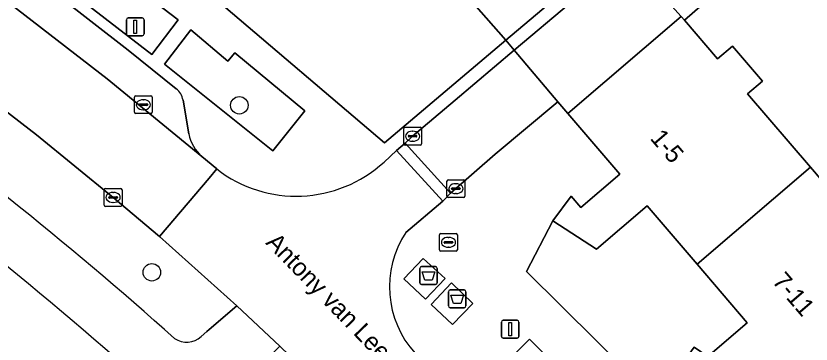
# Model space of a CAD drawing. Extents: x 159888 to 160761, y 384031 to 384750.
# Drawn here: x 160186.63 to 160231.32, y 384401.75 to 384420.18 of the extents above; entities that cross this region are included whole.
import ezdxf

# ---------------------------------------------------------------- set-up
doc = ezdxf.new("R2010")
doc.units = 0
for name, color, linetype in [('IMGEO_Afval_apart_plaats', 7, 'Continuous'), ('IMGEO_Berm_groen', 7, 'Continuous'), ('IMGEO_Boom', 7, 'Continuous'), ('IMGEO_Brandkraan', 7, 'Continuous'), ('IMGEO_Erf', 7, 'Continuous'), ('IMGEO_Fietspad_gesloten', 7, 'Continuous'), ('IMGEO_Groenvoorziening', 7, 'Continuous'), ('IMGEO_Kolk', 7, 'Continuous'), ('IMGEO_Lichtmast', 7, 'Continuous'), ('IMGEO_Openbare_ruimte_label', 7, 'Continuous'), ('IMGEO_Pand', 7, 'Continuous'), ('IMGEO_Pand_nummerreeks', 7, 'Continuous'), ('IMGEO_Pand_overbouw', 7, 'Continuous'), ('IMGEO_Parkeervlak_open', 7, 'Continuous'), ('IMGEO_Rijbaan_lokaal_open', 7, 'Continuous'), ('IMGEO_Voetpad_gesloten', 7, 'Continuous'), ('IMGEO_Voetpad_halfverhard', 7, 'Continuous'), ('IMGEO_Voetpad_open', 7, 'Continuous')]:
    doc.layers.add(name, color=color, linetype=linetype)

msp = doc.modelspace()

# ---------------------------------------------------------------- linework, layer by layer
at = {"layer": 'IMGEO_Afval_apart_plaats'}
for p, q in [((160209.425, 384406.099), (160210.215, 384406.099)), ((160210.215, 384406.099), (160209.425, 384406.099)), ((160209.325, 384405.199), (160209.325, 384405.999)), ((160209.325, 384405.999), (160209.325, 384405.199)), ((160210.315, 384405.999), (160210.315, 384405.199)), ((160210.315, 384405.199), (160210.315, 384405.999)), ((160210.215, 384405.099), (160209.425, 384405.099)), ((160209.425, 384405.099), (160210.215, 384405.099)), ((160211.036, 384404.791), (160211.826, 384404.791)), ((160211.826, 384404.791), (160211.036, 384404.791)), ((160210.936, 384403.891), (160210.936, 384404.691)), ((160210.936, 384404.691), (160210.936, 384403.891)), ((160211.926, 384404.691), (160211.926, 384403.891)), ((160211.926, 384403.891), (160211.926, 384404.691)), ((160211.826, 384403.791), (160211.036, 384403.791)), ((160211.036, 384403.791), (160211.826, 384403.791))]:
    msp.add_line(p, q, dxfattribs=at)
for points in [[(160209.468, 384405.813), (160210.172, 384405.813), (160210.023, 384405.343), (160209.617, 384405.343), (160209.468, 384405.813)], [(160211.079, 384404.505), (160211.783, 384404.505), (160211.634, 384404.035), (160211.228, 384404.035), (160211.079, 384404.505)]]:
    msp.add_lwpolyline(points, dxfattribs=at)
for centre, start, end in [((160209.425, 384405.999), 90, 180), ((160209.425, 384405.999), 90, 180), ((160210.215, 384405.999), 0, 90), ((160210.215, 384405.999), 360, 90), ((160209.425, 384405.199), 180, 270), ((160209.425, 384405.199), 180, 270), ((160210.215, 384405.199), 270, 0), ((160210.215, 384405.199), 270, 0), ((160211.036, 384404.691), 90, 180), ((160211.036, 384404.691), 90, 180), ((160211.826, 384404.691), 0, 90), ((160211.826, 384404.691), 360, 90), ((160211.036, 384403.891), 180, 270), ((160211.036, 384403.891), 180, 270), ((160211.826, 384403.891), 270, 0), ((160211.826, 384403.891), 270, 0)]:
    msp.add_arc(centre, 0.1, start, end, dxfattribs=at)
at = {"layer": 'IMGEO_Berm_groen'}
msp.add_lwpolyline([(160197.043, 384402.182), (160197.359, 384402.462), (160197.487, 384402.576), (160199.056, 384403.906), (160194.701, 384407.79), (160192.098, 384409.987), (160187.785, 384413.501), (160183.142, 384417.08), (160178.248, 384420.845), (160172.683, 384425.02), (160155.276, 384438.063)], dxfattribs=at)
for centre, radius, start, end in [((160038.527, 384225.545), 236.258, 48.3458, 54.26786), ((160013.651, 384194.981), 272.633, 48.40418, 53.79383), ((160032.864, 384219.753), 236.611, 47.92581, 52.76489), ((160196.229, 384403.044), 1.186, 235.205, 313.3867)]:
    msp.add_arc(centre, radius, start, end, dxfattribs=at)
at = {"layer": 'IMGEO_Boom'}
for centre in [(160199.19, 384415.162), (160194.274, 384405.782)]:
    msp.add_circle(centre, 0.489, dxfattribs=at)
at = {"layer": 'IMGEO_Brandkraan'}
for p, q in [((160210.443, 384407.04), (160210.443, 384407.892)), ((160210.518, 384407.966), (160211.37, 384407.966)), ((160211.444, 384407.892), (160211.444, 384407.04)), ((160210.702, 384407.46), (160210.702, 384407.472)), ((160211.14, 384407.423), (160210.742, 384407.423)), ((160210.745, 384407.509), (160211.143, 384407.509)), ((160210.931, 384407.746), (160210.956, 384407.746)), ((160211.186, 384407.472), (160211.186, 384407.46)), ((160211.37, 384406.966), (160210.518, 384406.966)), ((160210.954, 384407.186), (160210.929, 384407.186))]:
    msp.add_line(p, q, dxfattribs=at)
for points in [[(160210.443, 384407.04), (160210.443, 384407.892)], [(160210.518, 384407.966), (160211.37, 384407.966)], [(160211.444, 384407.892), (160211.444, 384407.04)], [(160211.37, 384406.966), (160210.518, 384406.966)]]:
    msp.add_lwpolyline(points, dxfattribs=at)
for centre, radius, start, end in [((160210.52, 384407.89), 0.0765, 91.552, 178.448), ((160210.52, 384407.89), 0.0765, 91.552, 178.448), ((160211.368, 384407.89), 0.0765, 1.552, 88.448), ((160211.368, 384407.89), 0.0765, 1.552, 88.448), ((160210.742, 384407.469), 0.0403, 85.8775, 175.7526), ((160210.739, 384407.459), 0.0366, 178.938, 274.7102), ((160211.143, 384407.466), 0.043, 264.8664, 352.4533), ((160211.147, 384407.471), 0.0386, 1.7309, 96.639), ((160210.52, 384407.042), 0.0765, 181.552, 268.448), ((160210.52, 384407.042), 0.0765, 181.552, 268.448), ((160211.368, 384407.042), 0.0765, 271.552, 358.448), ((160211.368, 384407.042), 0.0765, 271.552, 358.448)]:
    msp.add_arc(centre, radius, start, end, dxfattribs=at)
for centre, major_axis, ratio, start_param, end_param in [((160210.93, 384407.466), (-0.387, 0.002), 0.722429, 4.712389, 7.853982), ((160210.955, 384407.466), (-0.39, 0.002), 0.717154, 1.570796, 4.712389)]:
    msp.add_ellipse(centre, major_axis=major_axis, ratio=ratio, start_param=start_param, end_param=end_param, dxfattribs=at)
at = {"layer": 'IMGEO_Erf'}
for points in [[(160228.827, 384423.997), (160224.199, 384419.949), (160226.071, 384417.764), (160226.907, 384418.48), (160228.586, 384416.52), (160227.749, 384415.803), (160231.281, 384411.679), (160233.024, 384409.644)], [(160197.935, 384421.095), (160207.34, 384413.056), (160214.173, 384418.814), (160210.282, 384423.243)], [(160242.027, 384386.34), (160239.258, 384389.573), (160236.489, 384392.807), (160233.695, 384390.414), (160231.142, 384392.248), (160231.874, 384393.353), (160232.674, 384392.788), (160234.835, 384394.639), (160232.048, 384397.893), (160229.261, 384401.148), (160226.47, 384398.758), (160223.915, 384400.407), (160224.746, 384401.572), (160225.516, 384401.057), (160227.729, 384402.952), (160224.921, 384406.231), (160222.112, 384409.511), (160219.269, 384407.076), (160216.817, 384408.667), (160215.325, 384405.834), (160223.225, 384397.993)]]:
    msp.add_lwpolyline(points, dxfattribs=at)
at = {"layer": 'IMGEO_Fietspad_gesloten'}
msp.add_lwpolyline([(160199.586, 384399.679), (160199.885, 384400.017), (160199.997, 384400.132), (160201.47, 384401.642), (160199.056, 384403.906), (160197.487, 384402.576), (160197.359, 384402.462), (160197.043, 384402.182)], dxfattribs=at)
for centre, radius, start, end in [((160038.527, 384225.545), 236.258, 48.3458, 54.26786), ((160013.651, 384194.981), 272.633, 48.40418, 53.79383), ((160196.229, 384403.044), 1.186, 235.205, 313.3867)]:
    msp.add_arc(centre, radius, start, end, dxfattribs=at)
at = {"layer": 'IMGEO_Groenvoorziening'}
for points in [[(160195.759, 384419.957), (160188.771, 384425.304), (160187.313, 384423.408), (160194.264, 384418.011)], [(160201.065, 384412.597), (160202.863, 384414.853), (160198.929, 384418.105), (160198.55, 384417.648), (160196.472, 384419.396), (160194.985, 384417.468)], [(160215.488, 384402.035), (160213.768, 384400.303), (160215.875, 384398.205), (160217.874, 384396.207), (160219.615, 384397.963), (160217.522, 384400.008)]]:
    msp.add_lwpolyline(points, close=True, dxfattribs=at)
msp.add_arc((160066.785, 384260.488), 181.636, 47.23732, 53.15076, dxfattribs=at)
at = {"layer": 'IMGEO_Kolk'}
for p, q in [((160193.298, 384414.768), (160193.298, 384415.62)), ((160193.373, 384415.694), (160194.225, 384415.694)), ((160193.786, 384415.474), (160193.811, 384415.474)), ((160194.299, 384415.62), (160194.299, 384414.768)), ((160193.557, 384415.188), (160193.557, 384415.2)), ((160193.995, 384415.151), (160193.597, 384415.151)), ((160193.6, 384415.237), (160193.998, 384415.237)), ((160194.041, 384415.2), (160194.041, 384415.188)), ((160194.225, 384414.694), (160193.373, 384414.694)), ((160193.809, 384414.914), (160193.784, 384414.914)), ((160208.428, 384413), (160208.428, 384413.852)), ((160208.503, 384413.926), (160209.355, 384413.926)), ((160208.916, 384413.706), (160208.941, 384413.706)), ((160209.429, 384413.852), (160209.429, 384413)), ((160208.687, 384413.42), (160208.687, 384413.432)), ((160209.125, 384413.383), (160208.727, 384413.383)), ((160208.73, 384413.469), (160209.128, 384413.469)), ((160209.171, 384413.432), (160209.171, 384413.42)), ((160209.355, 384412.926), (160208.503, 384412.926)), ((160208.939, 384413.146), (160208.914, 384413.146)), ((160210.935, 384410.98), (160211.787, 384410.98)), ((160210.86, 384410.054), (160210.86, 384410.906)), ((160211.348, 384410.76), (160211.373, 384410.76)), ((160211.861, 384410.906), (160211.861, 384410.054)), ((160191.597, 384409.561), (160191.597, 384410.413)), ((160191.672, 384410.487), (160192.524, 384410.487)), ((160192.085, 384410.267), (160192.11, 384410.267)), ((160192.598, 384410.413), (160192.598, 384409.561)), ((160211.119, 384410.474), (160211.119, 384410.486)), ((160211.557, 384410.437), (160211.159, 384410.437)), ((160211.162, 384410.523), (160211.56, 384410.523)), ((160211.371, 384410.2), (160211.346, 384410.2)), ((160211.603, 384410.486), (160211.603, 384410.474)), ((160191.856, 384409.981), (160191.856, 384409.993)), ((160192.294, 384409.944), (160191.896, 384409.944)), ((160191.899, 384410.03), (160192.297, 384410.03)), ((160192.108, 384409.707), (160192.083, 384409.707)), ((160192.34, 384409.993), (160192.34, 384409.981)), ((160211.787, 384409.98), (160210.935, 384409.98)), ((160192.524, 384409.487), (160191.672, 384409.487))]:
    msp.add_line(p, q, dxfattribs=at)
for points in [[(160193.298, 384414.768), (160193.298, 384415.62)], [(160193.373, 384415.694), (160194.225, 384415.694)], [(160194.299, 384415.62), (160194.299, 384414.768)], [(160194.225, 384414.694), (160193.373, 384414.694)], [(160208.428, 384413), (160208.428, 384413.852)], [(160208.503, 384413.926), (160209.355, 384413.926)], [(160209.429, 384413.852), (160209.429, 384413)], [(160209.355, 384412.926), (160208.503, 384412.926)], [(160210.935, 384410.98), (160211.787, 384410.98)], [(160210.86, 384410.054), (160210.86, 384410.906)], [(160211.861, 384410.906), (160211.861, 384410.054)], [(160191.597, 384409.561), (160191.597, 384410.413)], [(160191.672, 384410.487), (160192.524, 384410.487)], [(160192.598, 384410.413), (160192.598, 384409.561)], [(160211.787, 384409.98), (160210.935, 384409.98)], [(160192.524, 384409.487), (160191.672, 384409.487)]]:
    msp.add_lwpolyline(points, dxfattribs=at)
for centre, radius, start, end in [((160193.375, 384415.618), 0.0765, 91.552, 178.448), ((160193.375, 384415.618), 0.0765, 91.552, 178.448), ((160194.223, 384415.618), 0.0765, 1.552, 88.448), ((160194.223, 384415.618), 0.0765, 1.552, 88.448), ((160193.597, 384415.197), 0.0403, 85.8775, 175.7526), ((160193.594, 384415.187), 0.0366, 178.938, 274.7102), ((160193.998, 384415.194), 0.043, 264.8664, 352.4533), ((160194.002, 384415.199), 0.0386, 1.7309, 96.639), ((160193.375, 384414.77), 0.0765, 181.552, 268.448), ((160193.375, 384414.77), 0.0765, 181.552, 268.448), ((160194.223, 384414.77), 0.0765, 271.552, 358.448), ((160194.223, 384414.77), 0.0765, 271.552, 358.448), ((160208.505, 384413.85), 0.0765, 91.552, 178.448), ((160208.505, 384413.85), 0.0765, 91.552, 178.448), ((160209.353, 384413.85), 0.0765, 1.552, 88.448), ((160209.353, 384413.85), 0.0765, 1.552, 88.448), ((160208.727, 384413.429), 0.0403, 85.8775, 175.7526), ((160208.724, 384413.419), 0.0366, 178.938, 274.7102), ((160209.128, 384413.426), 0.043, 264.8664, 352.4533), ((160209.132, 384413.431), 0.0386, 1.7309, 96.639), ((160208.505, 384413.002), 0.0765, 181.552, 268.448), ((160208.505, 384413.002), 0.0765, 181.552, 268.448), ((160209.353, 384413.002), 0.0765, 271.552, 358.448), ((160209.353, 384413.002), 0.0765, 271.552, 358.448), ((160210.937, 384410.904), 0.0765, 91.552, 178.448), ((160210.937, 384410.904), 0.0765, 91.552, 178.448), ((160211.785, 384410.904), 0.0765, 1.552, 88.448), ((160211.785, 384410.904), 0.0765, 1.552, 88.448), ((160191.674, 384410.411), 0.0765, 91.552, 178.448), ((160191.674, 384410.411), 0.0765, 91.552, 178.448), ((160192.522, 384410.411), 0.0765, 1.552, 88.448), ((160192.522, 384410.411), 0.0765, 1.552, 88.448), ((160211.159, 384410.483), 0.0403, 85.8775, 175.7526), ((160211.156, 384410.473), 0.0366, 178.938, 274.7102), ((160211.56, 384410.48), 0.043, 264.8664, 352.4533), ((160211.564, 384410.485), 0.0386, 1.7309, 96.639), ((160191.896, 384409.99), 0.0403, 85.8775, 175.7526), ((160191.893, 384409.98), 0.0366, 178.938, 274.7102), ((160192.297, 384409.987), 0.043, 264.8664, 352.4533), ((160192.301, 384409.992), 0.0386, 1.7309, 96.639), ((160210.937, 384410.056), 0.0765, 181.552, 268.448), ((160210.937, 384410.056), 0.0765, 181.552, 268.448), ((160211.785, 384410.056), 0.0765, 271.552, 358.448), ((160211.785, 384410.056), 0.0765, 271.552, 358.448), ((160191.674, 384409.563), 0.0765, 181.552, 268.448), ((160191.674, 384409.563), 0.0765, 181.552, 268.448), ((160192.522, 384409.563), 0.0765, 271.552, 358.448), ((160192.522, 384409.563), 0.0765, 271.552, 358.448)]:
    msp.add_arc(centre, radius, start, end, dxfattribs=at)
for centre, major_axis, ratio, start_param, end_param in [((160193.785, 384415.194), (-0.387, 0.002), 0.722429, 4.712389, 7.853982), ((160193.81, 384415.194), (-0.39, 0.002), 0.717154, 1.570796, 4.712389), ((160208.915, 384413.426), (-0.387, 0.002), 0.722429, 4.712389, 7.853982), ((160208.94, 384413.426), (-0.39, 0.002), 0.717154, 1.570796, 4.712389), ((160211.347, 384410.48), (-0.387, 0.002), 0.722429, 4.712389, 7.853982), ((160211.372, 384410.48), (-0.39, 0.002), 0.717154, 1.570796, 4.712389), ((160192.084, 384409.987), (-0.387, 0.002), 0.722429, 4.712389, 7.853982), ((160192.109, 384409.987), (-0.39, 0.002), 0.717154, 1.570796, 4.712389)]:
    msp.add_ellipse(centre, major_axis=major_axis, ratio=ratio, start_param=start_param, end_param=end_param, dxfattribs=at)
at = {"layer": 'IMGEO_Lichtmast'}
for p, q in [((160192.847, 384419.17), (160192.847, 384419.97)), ((160192.847, 384419.97), (160192.847, 384419.17)), ((160192.947, 384420.07), (160193.737, 384420.07)), ((160193.737, 384420.07), (160192.947, 384420.07)), ((160193.837, 384419.97), (160193.837, 384419.17)), ((160193.837, 384419.17), (160193.837, 384419.97)), ((160193.737, 384419.07), (160192.947, 384419.07)), ((160192.947, 384419.07), (160193.737, 384419.07)), ((160213.916, 384402.185), (160213.916, 384402.985)), ((160213.916, 384402.985), (160213.916, 384402.185)), ((160214.016, 384403.085), (160214.806, 384403.085)), ((160214.806, 384403.085), (160214.016, 384403.085)), ((160214.906, 384402.985), (160214.906, 384402.185)), ((160214.906, 384402.185), (160214.906, 384402.985)), ((160214.806, 384402.085), (160214.016, 384402.085)), ((160214.016, 384402.085), (160214.806, 384402.085))]:
    msp.add_line(p, q, dxfattribs=at)
for points in [[(160193.267, 384419.945), (160193.417, 384419.945), (160193.417, 384419.195), (160193.267, 384419.195), (160193.267, 384419.945)], [(160214.336, 384402.96), (160214.486, 384402.96), (160214.486, 384402.21), (160214.336, 384402.21), (160214.336, 384402.96)]]:
    msp.add_lwpolyline(points, dxfattribs=at)
for centre, start, end in [((160192.947, 384419.97), 90, 180), ((160192.947, 384419.97), 90, 180), ((160193.737, 384419.97), 0, 90), ((160193.737, 384419.97), 360, 90), ((160192.947, 384419.17), 180, 270), ((160192.947, 384419.17), 180, 270), ((160193.737, 384419.17), 270, 0), ((160193.737, 384419.17), 270, 0), ((160214.016, 384402.985), 90, 180), ((160214.016, 384402.985), 90, 180), ((160214.806, 384402.985), 0, 90), ((160214.806, 384402.985), 360, 90), ((160214.016, 384402.185), 180, 270), ((160214.016, 384402.185), 180, 270), ((160214.806, 384402.185), 270, 0), ((160214.806, 384402.185), 270, 0)]:
    msp.add_arc(centre, 0.1, start, end, dxfattribs=at)
at = {"layer": 'IMGEO_Pand'}
for points in [[(160212.148, 384433.196), (160207.943, 384426.117), (160208.452, 384425.753), (160208.64, 384426.061), (160211.572, 384424.273), (160210.282, 384423.243), (160214.173, 384418.814), (160220.463, 384424.147), (160218.9, 384425.95), (160217.802, 384427.216), (160218.975, 384429.14)], [(160224.921, 384406.231), (160231.281, 384411.679), (160227.749, 384415.803), (160228.586, 384416.52), (160226.907, 384418.48), (160226.071, 384417.764), (160224.199, 384419.949), (160224.022, 384420.156), (160217.651, 384414.7), (160220.568, 384411.293), (160218.384, 384409.423), (160217.838, 384410.06), (160216.817, 384408.667), (160219.269, 384407.076), (160222.112, 384409.511)], [(160234.703, 384407.684), (160235.539, 384408.4), (160233.86, 384410.36), (160233.024, 384409.644), (160231.281, 384411.679), (160224.921, 384406.231), (160227.729, 384402.952), (160225.516, 384401.057), (160224.746, 384401.572), (160223.915, 384400.407), (160226.47, 384398.758), (160229.261, 384401.148), (160232.048, 384397.893), (160238.416, 384403.347)]]:
    msp.add_lwpolyline(points, close=True, dxfattribs=at)
at = {"layer": 'IMGEO_Pand_overbouw'}
msp.add_lwpolyline([(160220.463, 384424.147), (160214.173, 384418.814), (160214.643, 384418.258), (160217.089, 384415.365), (160217.651, 384414.7), (160224.022, 384420.156), (160223.502, 384420.739), (160220.961, 384423.589)], close=True, dxfattribs=at)
at = {"layer": 'IMGEO_Parkeervlak_open'}
for points in [[(160125.926, 384466.149), (160126.25, 384465.909), (160132.389, 384461.371), (160181.504, 384424.593), (160191.755, 384416.654), (160197.083, 384412.292)], [(160195.645, 384416.095), (160192.948, 384418.258), (160182.773, 384426.163), (160175.222, 384431.836), (160129.823, 384465.807)], [(160196.352, 384413.565), (160196.025, 384415.457)]]:
    msp.add_lwpolyline(points, dxfattribs=at)
for centre, radius, start, end in [((160195.002, 384415.28), 1.038, 9.8182, 51.7388), ((160198.491, 384413.947), 2.173, 190.1252, 229.6066)]:
    msp.add_arc(centre, radius, start, end, dxfattribs=at)
at = {"layer": 'IMGEO_Rijbaan_lokaal_open'}
for points in [[(160132.389, 384461.371), (160126.25, 384465.909), (160123.3, 384461.916), (160126.77, 384459.353), (160146.048, 384444.942), (160155.276, 384438.063), (160172.683, 384425.02), (160178.248, 384420.845), (160183.142, 384417.08), (160187.785, 384413.501), (160192.098, 384409.987), (160194.701, 384407.79), (160197.493, 384411.067), (160197.918, 384411.586), (160197.083, 384412.292), (160191.755, 384416.654), (160181.504, 384424.593)], [(160214.643, 384418.258), (160217.089, 384415.365), (160217.651, 384414.7), (160224.022, 384420.156), (160223.502, 384420.739), (160220.961, 384423.589)], [(160208.513, 384413.041), (160211.065, 384410.222), (160213.571, 384412.417), (160217.089, 384415.365), (160214.643, 384418.258), (160211.321, 384415.455), (160208.929, 384413.426)]]:
    msp.add_lwpolyline(points, close=True, dxfattribs=at)
for points in [[(160208.546, 384408.021), (160210.625, 384409.781), (160208.023, 384412.632), (160207.322, 384411.973)], [(160197.918, 384411.586), (160197.493, 384411.067), (160194.701, 384407.79), (160199.056, 384403.906), (160201.47, 384401.642), (160204.338, 384398.863), (160205.606, 384397.619), (160209.066, 384401.235)]]:
    msp.add_lwpolyline(points, dxfattribs=at)
for centre, radius, start, end in [((160202.39, 384417.36), 7.303, 232.2381, 312.475), ((160213.184, 384404.963), 5.555, 146.6043, 222.1595)]:
    msp.add_arc(centre, radius, start, end, dxfattribs=at)
at = {"layer": 'IMGEO_Voetpad_gesloten'}
msp.add_lwpolyline([(160211.119, 384405.196), (160209.963, 384403.98), (160211.174, 384402.841), (160212.311, 384404.023)], close=True, dxfattribs=at)
at = {"layer": 'IMGEO_Voetpad_halfverhard'}
for centre, radius, start, end in [((160032.864, 384219.753), 236.611, 47.92581, 52.76489), ((160066.785, 384260.488), 181.636, 47.23732, 53.15076)]:
    msp.add_arc(centre, radius, start, end, dxfattribs=at)
at = {"layer": 'IMGEO_Voetpad_open'}
for points in [[(160207.322, 384411.973), (160208.023, 384412.632), (160208.513, 384413.041), (160208.929, 384413.426), (160211.321, 384415.455), (160214.643, 384418.258), (160214.173, 384418.814), (160207.34, 384413.056), (160197.935, 384421.095), (160195.888, 384422.845), (160161.19, 384448.984), (160143.881, 384462.027), (160141.469, 384463.844), (160128.738, 384473.281), (160122.036, 384477.509)], [(160129.823, 384465.807), (160175.222, 384431.836), (160182.773, 384426.163), (160192.948, 384418.258), (160195.645, 384416.095)], [(160196.025, 384415.457), (160196.352, 384413.565)], [(160223.225, 384397.993), (160215.325, 384405.834), (160216.817, 384408.667), (160217.838, 384410.06), (160218.384, 384409.423), (160220.568, 384411.293), (160217.651, 384414.7), (160217.089, 384415.365), (160213.571, 384412.417), (160211.065, 384410.222), (160210.625, 384409.781), (160208.546, 384408.021)], [(160197.083, 384412.292), (160197.918, 384411.586)]]:
    msp.add_lwpolyline(points, dxfattribs=at)
for points in [[(160230.556, 384427.912), (160230.033, 384427.1), (160229.052, 384425.794), (160227.958, 384424.581), (160226.761, 384423.47), (160223.502, 384420.739), (160224.022, 384420.156), (160224.199, 384419.949), (160228.827, 384423.997), (160230.563, 384426.051), (160241.138, 384443.799), (160240.327, 384444.385)], [(160188.771, 384425.304), (160195.759, 384419.957), (160194.264, 384418.011), (160187.313, 384423.408)], [(160220.961, 384423.589), (160220.463, 384424.147), (160214.173, 384418.814), (160214.643, 384418.258)], [(160196.472, 384419.396), (160198.55, 384417.648), (160198.929, 384418.105), (160202.863, 384414.853), (160201.065, 384412.597), (160194.985, 384417.468)], [(160208.513, 384413.041), (160208.023, 384412.632), (160210.625, 384409.781), (160211.065, 384410.222)], [(160209.65, 384404.274), (160208.441, 384405.412), (160209.517, 384406.556), (160210.755, 384405.439)], [(160209.65, 384404.274), (160210.755, 384405.439), (160209.517, 384406.556), (160208.441, 384405.412)], [(160211.174, 384402.841), (160209.963, 384403.98), (160211.119, 384405.196), (160212.311, 384404.023)], [(160217.874, 384396.207), (160215.875, 384398.205), (160213.768, 384400.303), (160215.488, 384402.035), (160217.522, 384400.008), (160219.615, 384397.963)]]:
    msp.add_lwpolyline(points, close=True, dxfattribs=at)
for centre, radius, start, end in [((160195.002, 384415.28), 1.038, 9.8182, 51.7388), ((160198.491, 384413.947), 2.173, 190.1252, 229.6066), ((160202.39, 384417.36), 7.303, 232.2381, 312.475), ((160213.184, 384404.963), 5.555, 146.6043, 222.1595)]:
    msp.add_arc(centre, radius, start, end, dxfattribs=at)

# ---------------------------------------------------------------- texts
at = {"layer": 'IMGEO_Openbare_ruimte_label'}
msp.add_text('Antony van Leeuwenhoeklaan', height=1, rotation=314.1086, dxfattribs=at).set_placement((160200.632, 384407.405))
at = {"layer": 'IMGEO_Pand_nummerreeks'}
for s, rotation, p in [('1-5', 310.6749, (160222.231, 384413.288)), ('7-11', 310.5996, (160229.1, 384405.252))]:
    msp.add_text(s, height=1, rotation=rotation, dxfattribs=at).set_placement(p)

doc.saveas('drawing.dxf')
